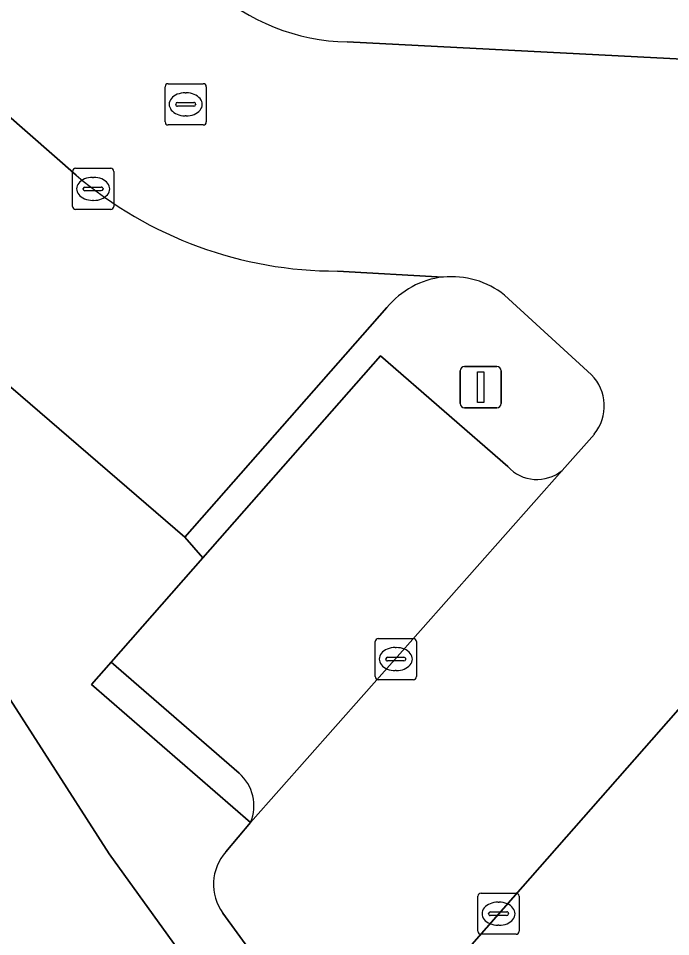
# Model space of a CAD drawing. Extents: x 158472 to 159562, y 388525 to 389606.
# Drawn here: x 158679.18 to 158695, y 388787.63 to 388809.93 of the extents above; entities that cross this region are included whole.
import ezdxf

# ---------------------------------------------------------------- set-up
doc = ezdxf.new("R2010")
doc.units = 0
for name, color, linetype in [('IMGEO_Groenvoorziening', 7, 'Continuous'), ('IMGEO_Kolk', 7, 'Continuous'), ('IMGEO_Lichtmast', 7, 'Continuous'), ('IMGEO_Oever', 7, 'Continuous'), ('IMGEO_Parkeervlak_open', 7, 'Continuous'), ('IMGEO_Rijbaan_lokaal_open', 7, 'Continuous'), ('IMGEO_Rioolput', 7, 'Continuous'), ('IMGEO_Verkeerseiland_open', 7, 'Continuous'), ('IMGEO_Voetpad_open', 7, 'Continuous')]:
    doc.layers.add(name, color=color, linetype=linetype)

msp = doc.modelspace()

# ---------------------------------------------------------------- linework, layer by layer
at = {"layer": 'IMGEO_Groenvoorziening'}
for points in [[(158676.499, 388809.693), (158655.937, 388827.699), (158654.184, 388825.806), (158656.805, 388823.409), (158657.276, 388822.984), (158660.005, 388821.203), (158665.283, 388814.769), (158667.372, 388809.99), (158676.637, 388797.026), (158681.382, 388789.641), (158687.327, 388781.391), (158691.492, 388775.285), (158699.444, 388763.626), (158703.128, 388758.224), (158704.66, 388759.967), (158702.831, 388762.483), (158700.24, 388766.047), (158696.814, 388770.761), (158695.007, 388773.247), (158693.274, 388775.631), (158693.219, 388775.707), (158687.175, 388784.023), (158684.139, 388788.199)], [(158684.211, 388789.689), (158684.811, 388790.402), (158680.951, 388793.754), (158681.426, 388794.295), (158683.651, 388796.829), (158683.212, 388797.332), (158673.767, 388805.478), (158673.223, 388805.948), (158676.499, 388809.693)]]:
    msp.add_lwpolyline(points, dxfattribs=at)
msp.add_arc((158685.103, 388788.899), 1.192, 138.48, 215.987, dxfattribs=at)
at = {"layer": 'IMGEO_Kolk'}
for p, q in [((158680.564, 388806.29), (158681.416, 388806.29)), ((158680.489, 388805.364), (158680.489, 388806.216)), ((158680.977, 388806.07), (158681.002, 388806.07)), ((158681.49, 388806.216), (158681.49, 388805.364)), ((158680.791, 388805.833), (158681.189, 388805.833)), ((158680.748, 388805.784), (158680.748, 388805.796)), ((158681.186, 388805.747), (158680.788, 388805.747)), ((158681.232, 388805.796), (158681.232, 388805.784)), ((158681, 388805.51), (158680.975, 388805.51)), ((158681.416, 388805.29), (158680.564, 388805.29)), ((158687.834, 388793.943), (158687.834, 388794.795)), ((158687.909, 388794.869), (158688.761, 388794.869)), ((158688.835, 388794.795), (158688.835, 388793.943)), ((158688.322, 388794.649), (158688.347, 388794.649)), ((158688.093, 388794.363), (158688.093, 388794.375)), ((158688.531, 388794.326), (158688.133, 388794.326)), ((158688.136, 388794.412), (158688.534, 388794.412)), ((158688.577, 388794.375), (158688.577, 388794.363)), ((158688.345, 388794.089), (158688.32, 388794.089)), ((158688.761, 388793.869), (158687.909, 388793.869)), ((158690.403, 388788.684), (158691.255, 388788.684)), ((158690.328, 388787.758), (158690.328, 388788.61)), ((158690.816, 388788.464), (158690.841, 388788.464)), ((158691.329, 388788.61), (158691.329, 388787.758)), ((158690.63, 388788.227), (158691.028, 388788.227)), ((158690.587, 388788.178), (158690.587, 388788.19)), ((158691.025, 388788.141), (158690.627, 388788.141)), ((158691.071, 388788.19), (158691.071, 388788.178)), ((158690.839, 388787.904), (158690.814, 388787.904)), ((158691.255, 388787.684), (158690.403, 388787.684))]:
    msp.add_line(p, q, dxfattribs=at)
for points in [[(158680.564, 388806.29), (158681.416, 388806.29)], [(158680.489, 388805.364), (158680.489, 388806.216)], [(158681.49, 388806.216), (158681.49, 388805.364)], [(158681.416, 388805.29), (158680.564, 388805.29)], [(158687.834, 388793.943), (158687.834, 388794.795)], [(158687.909, 388794.869), (158688.761, 388794.869)], [(158688.835, 388794.795), (158688.835, 388793.943)], [(158688.761, 388793.869), (158687.909, 388793.869)], [(158690.403, 388788.684), (158691.255, 388788.684)], [(158690.328, 388787.758), (158690.328, 388788.61)], [(158691.329, 388788.61), (158691.329, 388787.758)], [(158691.255, 388787.684), (158690.403, 388787.684)]]:
    msp.add_lwpolyline(points, dxfattribs=at)
for centre, radius, start, end in [((158680.566, 388806.214), 0.0765, 91.552, 178.448), ((158680.566, 388806.214), 0.0765, 91.552, 178.448), ((158681.414, 388806.214), 0.0765, 1.552, 88.448), ((158681.414, 388806.214), 0.0765, 1.552, 88.448), ((158680.788, 388805.793), 0.0403, 85.8775, 175.7526), ((158681.193, 388805.795), 0.0386, 1.7309, 96.639), ((158680.785, 388805.783), 0.0366, 178.938, 274.7102), ((158681.189, 388805.79), 0.043, 264.8664, 352.4533), ((158680.566, 388805.366), 0.0765, 181.552, 268.448), ((158680.566, 388805.366), 0.0765, 181.552, 268.448), ((158681.414, 388805.366), 0.0765, 271.552, 358.448), ((158681.414, 388805.366), 0.0765, 271.552, 358.448), ((158687.911, 388794.793), 0.0765, 91.552, 178.448), ((158687.911, 388794.793), 0.0765, 91.552, 178.448), ((158688.759, 388794.793), 0.0765, 1.552, 88.448), ((158688.759, 388794.793), 0.0765, 1.552, 88.448), ((158688.133, 388794.372), 0.0403, 85.8775, 175.7526), ((158688.13, 388794.362), 0.0366, 178.938, 274.7102), ((158688.534, 388794.369), 0.043, 264.8664, 352.4533), ((158688.538, 388794.374), 0.0386, 1.7309, 96.639), ((158687.911, 388793.945), 0.0765, 181.552, 268.448), ((158687.911, 388793.945), 0.0765, 181.552, 268.448), ((158688.759, 388793.945), 0.0765, 271.552, 358.448), ((158688.759, 388793.945), 0.0765, 271.552, 358.448), ((158690.405, 388788.608), 0.0765, 91.552, 178.448), ((158690.405, 388788.608), 0.0765, 91.552, 178.448), ((158691.253, 388788.608), 0.0765, 1.552, 88.448), ((158691.253, 388788.608), 0.0765, 1.552, 88.448), ((158690.627, 388788.187), 0.0403, 85.8775, 175.7526), ((158691.032, 388788.189), 0.0386, 1.7309, 96.639), ((158690.624, 388788.177), 0.0366, 178.938, 274.7102), ((158691.028, 388788.184), 0.043, 264.8664, 352.4533), ((158690.405, 388787.76), 0.0765, 181.552, 268.448), ((158690.405, 388787.76), 0.0765, 181.552, 268.448), ((158691.253, 388787.76), 0.0765, 271.552, 358.448), ((158691.253, 388787.76), 0.0765, 271.552, 358.448)]:
    msp.add_arc(centre, radius, start, end, dxfattribs=at)
for centre, major_axis, ratio, start_param, end_param in [((158680.976, 388805.79), (-0.387, 0.002), 0.722429, 4.712389, 7.853982), ((158681.001, 388805.79), (-0.39, 0.002), 0.717154, 1.570796, 4.712389), ((158688.321, 388794.369), (-0.387, 0.002), 0.722429, 4.712389, 7.853982), ((158688.346, 388794.369), (-0.39, 0.002), 0.717154, 1.570796, 4.712389), ((158690.815, 388788.184), (-0.387, 0.002), 0.722429, 4.712389, 7.853982), ((158690.84, 388788.184), (-0.39, 0.002), 0.717154, 1.570796, 4.712389)]:
    msp.add_ellipse(centre, major_axis=major_axis, ratio=ratio, start_param=start_param, end_param=end_param, dxfattribs=at)
at = {"layer": 'IMGEO_Lichtmast'}
for p, q in [((158689.9, 388800.574), (158689.9, 388801.374)), ((158689.9, 388801.374), (158689.9, 388800.574)), ((158690, 388801.474), (158690.79, 388801.474)), ((158690.79, 388801.474), (158690, 388801.474)), ((158690.89, 388801.374), (158690.89, 388800.574)), ((158690.89, 388800.574), (158690.89, 388801.374)), ((158690.79, 388800.474), (158690, 388800.474)), ((158690, 388800.474), (158690.79, 388800.474))]:
    msp.add_line(p, q, dxfattribs=at)
msp.add_lwpolyline([(158690.32, 388801.349), (158690.47, 388801.349), (158690.47, 388800.599), (158690.32, 388800.599), (158690.32, 388801.349)], dxfattribs=at)
for centre, start, end in [((158690, 388801.374), 90, 180), ((158690, 388801.374), 90, 180), ((158690.79, 388801.374), 0, 90), ((158690.79, 388801.374), 360, 90), ((158690, 388800.574), 180, 270), ((158690, 388800.574), 180, 270), ((158690.79, 388800.574), 270, 0), ((158690.79, 388800.574), 270, 0)]:
    msp.add_arc(centre, 0.1, start, end, dxfattribs=at)
at = {"layer": 'IMGEO_Oever'}
msp.add_lwpolyline([(158767.855, 388731.202), (158746.586, 388735.773), (158743.741, 388736.553), (158728.274, 388740.277), (158718.265, 388741.975), (158716.33, 388742.684), (158714.762, 388744.037), (158714.238, 388744.412), (158711.437, 388746.785), (158708.904, 388750), (158707.649, 388751.593), (158703.128, 388758.224), (158699.444, 388763.626), (158691.492, 388775.285), (158687.327, 388781.391), (158681.382, 388789.641), (158676.637, 388797.026), (158667.372, 388809.99), (158665.283, 388814.769), (158660.005, 388821.203), (158657.276, 388822.984), (158656.805, 388823.409), (158654.184, 388825.806)], dxfattribs=at)
at = {"layer": 'IMGEO_Parkeervlak_open'}
for points in [[(158680.581, 388806.12), (158676.499, 388809.693)], [(158676.417, 388808.432), (158673.767, 388805.478), (158683.212, 388797.332), (158688.12, 388802.907)], [(158689.482, 388803.647), (158686.919, 388803.794)], [(158691.05, 388799.045), (158687.96, 388801.734), (158683.651, 388796.829), (158681.426, 388794.295), (158684.531, 388791.599)], [(158684.811, 388790.402), (158692.371, 388798.952)], [(158700.254, 388798.9), (158687.175, 388784.023), (158693.219, 388775.707), (158707.784, 388792.295)]]:
    msp.add_lwpolyline(points, dxfattribs=at)
for centre, radius, start, end in [((158686.901, 388813.544), 9.75, 229.5909, 270.1035), ((158689.699, 388801.625), 2.034, 96.1141, 140.9181), ((158691.759, 388799.691), 0.959, 222.3265, 309.6194), ((158683.84, 388790.806), 1.052, 337.406, 48.9256)]:
    msp.add_arc(centre, radius, start, end, dxfattribs=at)
at = {"layer": 'IMGEO_Rijbaan_lokaal_open'}
for points in [[(158654.348, 388829.061), (158655.937, 388827.699), (158676.499, 388809.693), (158680.581, 388806.12)], [(158695.453, 388808.93), (158687.154, 388809.359)], [(158686.919, 388803.794), (158689.482, 388803.647)], [(158690.973, 388803.209), (158693.082, 388801.277)], [(158693.153, 388799.836), (158692.371, 388798.952), (158684.811, 388790.402), (158684.211, 388789.689)], [(158684.139, 388788.199), (158687.175, 388784.023), (158700.254, 388798.9)]]:
    msp.add_lwpolyline(points, dxfattribs=at)
for centre, radius, start, end in [((158687.262, 388814.427), 5.069, 227.7634, 268.7835), ((158686.901, 388813.544), 9.75, 229.5909, 270.1035), ((158689.698, 388801.624), 2.034, 51.171, 96.0874), ((158692.317, 388800.517), 1.078, 320.8319, 44.8097), ((158685.103, 388788.899), 1.192, 138.48, 215.987)]:
    msp.add_arc(centre, radius, start, end, dxfattribs=at)
at = {"layer": 'IMGEO_Rioolput'}
for p, q in [((158682.735, 388807.418), (158682.735, 388808.27)), ((158682.81, 388808.344), (158683.662, 388808.344)), ((158683.736, 388808.27), (158683.736, 388807.418)), ((158683.223, 388808.124), (158683.248, 388808.124)), ((158682.994, 388807.838), (158682.994, 388807.85)), ((158683.037, 388807.887), (158683.435, 388807.887)), ((158683.478, 388807.85), (158683.478, 388807.838)), ((158683.432, 388807.801), (158683.034, 388807.801)), ((158683.246, 388807.564), (158683.221, 388807.564)), ((158683.662, 388807.344), (158682.81, 388807.344))]:
    msp.add_line(p, q, dxfattribs=at)
for points in [[(158682.735, 388807.418), (158682.735, 388808.27)], [(158682.81, 388808.344), (158683.662, 388808.344)], [(158683.736, 388808.27), (158683.736, 388807.418)], [(158683.662, 388807.344), (158682.81, 388807.344)]]:
    msp.add_lwpolyline(points, dxfattribs=at)
for centre, radius, start, end in [((158682.812, 388808.268), 0.0765, 91.552, 178.448), ((158682.812, 388808.268), 0.0765, 91.552, 178.448), ((158683.66, 388808.268), 0.0765, 1.552, 88.448), ((158683.66, 388808.268), 0.0765, 1.552, 88.448), ((158683.034, 388807.847), 0.0403, 85.8775, 175.7526), ((158683.031, 388807.837), 0.0366, 178.938, 274.7102), ((158683.435, 388807.844), 0.043, 264.8664, 352.4533), ((158683.439, 388807.849), 0.0386, 1.7309, 96.639), ((158682.812, 388807.42), 0.0765, 181.552, 268.448), ((158682.812, 388807.42), 0.0765, 181.552, 268.448), ((158683.66, 388807.42), 0.0765, 271.552, 358.448), ((158683.66, 388807.42), 0.0765, 271.552, 358.448)]:
    msp.add_arc(centre, radius, start, end, dxfattribs=at)
for centre, major_axis, ratio, start_param, end_param in [((158683.222, 388807.844), (-0.387, 0.002), 0.722429, 4.712389, 7.853982), ((158683.247, 388807.844), (-0.39, 0.002), 0.717154, 1.570796, 4.712389)]:
    msp.add_ellipse(centre, major_axis=major_axis, ratio=ratio, start_param=start_param, end_param=end_param, dxfattribs=at)
at = {"layer": 'IMGEO_Verkeerseiland_open'}
for points in [[(158693.082, 388801.277), (158690.973, 388803.209)], [(158688.12, 388802.907), (158683.212, 388797.332), (158683.651, 388796.829), (158687.96, 388801.734), (158691.05, 388799.045)], [(158692.371, 388798.952), (158693.153, 388799.836)], [(158684.531, 388791.599), (158681.426, 388794.295), (158680.951, 388793.754), (158684.811, 388790.402)]]:
    msp.add_lwpolyline(points, dxfattribs=at)
for centre, radius, start, end in [((158689.699, 388801.625), 2.034, 96.1141, 140.9181), ((158689.698, 388801.624), 2.034, 51.171, 96.0874), ((158692.317, 388800.517), 1.078, 320.8319, 44.8097), ((158691.759, 388799.691), 0.959, 222.3265, 309.6194), ((158683.84, 388790.806), 1.052, 337.406, 48.9256)]:
    msp.add_arc(centre, radius, start, end, dxfattribs=at)
at = {"layer": 'IMGEO_Voetpad_open'}
msp.add_lwpolyline([(158687.154, 388809.359), (158695.453, 388808.93)], dxfattribs=at)
msp.add_arc((158687.262, 388814.427), 5.069, 227.7634, 268.7835, dxfattribs=at)

doc.saveas('drawing.dxf')
